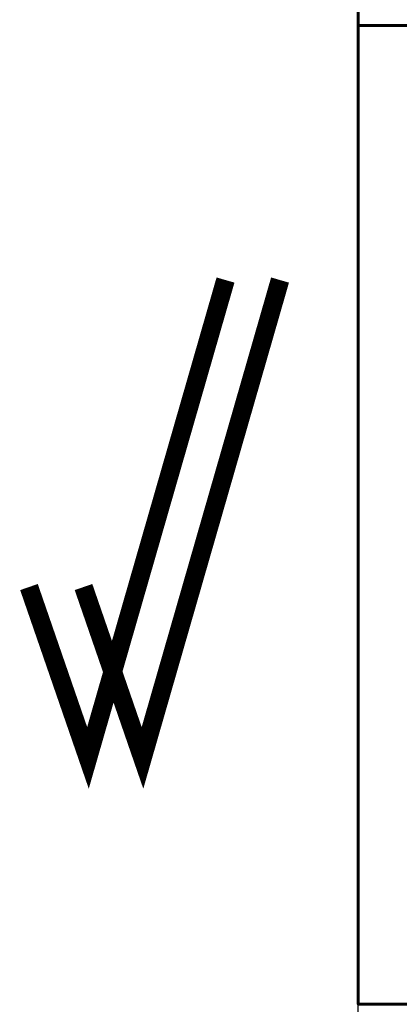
# Model space of a CAD drawing. Header units: millimetres. Extents: x 2063114 to 14983986, y -126020516 to 213791.
# Tile 518 of 656: x 2305842 to 2322155, y -509691 to -467441. Entities that reach past the tile are written whole.
import ezdxf

# ---------------------------------------------------------------- set-up
doc = ezdxf.new("R2010")
doc.units = ezdxf.units.MM
doc.layers.add('_print', color=6, linetype='Continuous', lineweight=60, plot=False)
doc.layers.add('раз.нар', color=250, linetype='Continuous', lineweight=20)

# ---------------------------------------------------------------- blocks, each defined once
blk = doc.blocks.new('*U1592')
at = {"color": 0, "ltscale": 25}
blk.add_lwpolyline([(-59400, 42000), (0, 42000), (0, 0), (-59400, 0)], close=True, dxfattribs=at)
blk = doc.blocks.new('*U1591')
at = {"color": 0, "ltscale": 25}
blk.add_lwpolyline([(-59400, 42000), (0, 42000), (0, 0), (-59400, 0)], close=True, dxfattribs=at)
blk = doc.blocks.new('*U1590')
at = {"color": 0, "ltscale": 25}
blk.add_lwpolyline([(-59400, 42000), (0, 42000), (0, 0), (-59400, 0)], close=True, dxfattribs=at)

msp = doc.modelspace()

# ---------------------------------------------------------------- linework, layer by layer
at = {"layer": '_print', "ltscale": 100}
for points in [[(2379792.08613, -467691.31434), (2320392.08613, -467691.31434), (2320392.08613, -425691.31434), (2379792.08613, -425691.31434)], [(2379792.08613, -509691.31434), (2320392.08613, -509691.31434), (2320392.08613, -467691.31434), (2379792.08613, -467691.31434)]]:
    msp.add_lwpolyline(points, close=True, dxfattribs=at)
at = {"layer": 'раз.нар', "color": 253, "const_width": 800}
for points in [[(2306242.32926, -491786.33957), (2308776.65234, -499117.79712), (2314686.467, -478612.93013)], [(2308585.15234, -491786.33957), (2311119.47542, -499117.79712), (2317029.29008, -478612.93013)]]:
    msp.add_lwpolyline(points, dxfattribs=at)

# ---------------------------------------------------------------- block references
for name, p in [('*U1592', (2379792.08613, -467691.31434)), ('*U1591', (2379792.08613, -509691.31434)), ('*U1590', (2379792.08613, -551691.31434))]:
    msp.add_blockref(name, p)

doc.saveas('drawing.dxf')
